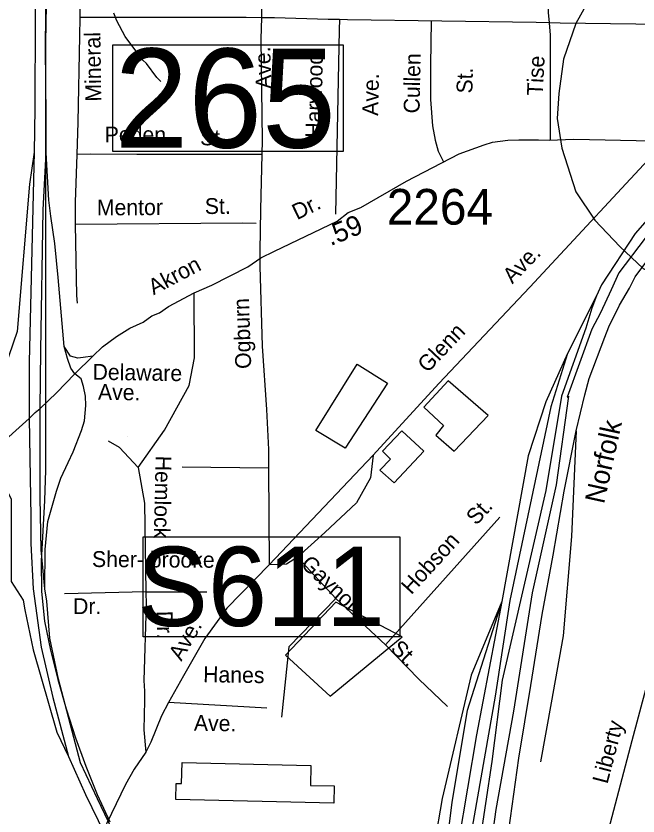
# Model space of a CAD drawing. Extents: x 1551653 to 1702041, y 811336 to 920032.
# Drawn here: x 1633932 to 1636504, y 869766 to 873076 of the extents above; entities that cross this region are included whole.
import ezdxf

# ---------------------------------------------------------------- set-up
doc = ezdxf.new("R2010")
doc.units = 0
for name, color, linetype in [('Old_Level_10', 7, 'Continuous'), ('Old_Level_11', 7, 'Continuous'), ('Old_Level_14', 7, 'Continuous'), ('Old_Level_17', 7, 'Continuous'), ('Old_Level_28', 7, 'Continuous'), ('Old_Level_3', 7, 'Continuous'), ('Old_Level_31', 7, 'Continuous'), ('Old_Level_32', 7, 'Continuous'), ('Old_Level_35', 7, 'Continuous'), ('Old_Level_41', 7, 'Continuous'), ('Old_Level_44', 7, 'Continuous'), ('Old_Level_47', 7, 'Continuous'), ('Old_Level_50', 7, 'Continuous'), ('Old_Level_62', 7, 'Continuous'), ('Old_Level_8', 7, 'Continuous')]:
    doc.layers.add(name, color=color, linetype=linetype)

msp = doc.modelspace()

# ---------------------------------------------------------------- linework, layer by layer
at = {"layer": 'Old_Level_10'}
msp.add_line((1634393.95, 871334.062), (1634393.95, 871334.062), dxfattribs=at)
at = {"layer": 'Old_Level_28'}
for points in [[(1632671.051, 875055.285), (1633050.949, 874807.814), (1633185.377, 874719.464), (1633286.093, 874654.965), (1633366.782, 874590.094), (1633458.052, 874504.039), (1633557.26, 874392.829), (1633635.303, 874285.591), (1633730.542, 874138.636), (1633837.155, 873948.593), (1633896.045, 873817.368), (1633933.654, 873693.533), (1633990.779, 873433.597), (1634009.298, 873260.163), (1634011.925, 873068.1), (1634010.603, 872693.43), (1634007.628, 872512.895)], [(1634056.871, 872509.001), (1634056.9, 872660.332), (1634054.254, 872943.652), (1634055.577, 873083.988), (1634054.272, 873286.642), (1634041.044, 873490.526), (1633992.102, 873715.593), (1633948.546, 873868.138), (1633883.731, 874007.15), (1633835.04, 874104.214), (1633795.106, 874169.993)], [(1634007.628, 872512.895), (1633986.477, 871645.609), (1633986.656, 871410.457)], [(1634032.149, 871452.563), (1634034.817, 871691.799), (1634044.966, 872273.343), (1634056.871, 872509.001)], [(1634051.579, 870705.26), (1634035.722, 870867.364), (1634031.754, 871083.163), (1634032.149, 871452.563)], [(1633986.656, 871410.457), (1633993.393, 871003.728), (1633993.377, 870893.256), (1634002.636, 870706.583), (1634035.706, 870464.305), (1634084.639, 870257.049), (1634149.454, 870012.124)], [(1634330.113, 869710.979), (1634269.718, 869837.632), (1634198.76, 869985.693), (1634108.457, 870331.914), (1634072.743, 870501.375), (1634059.515, 870654.95), (1634051.579, 870705.26)], [(1634149.454, 870012.124), (1634219.231, 869854.695), (1634297.603, 869693.743), (1634452.85, 869390.413), (1634714.326, 868998.507), (1634863.811, 868769.688), (1635266.553, 868194.175), (1635617.916, 867673.53), (1635694.59, 867568.635), (1635789.45, 867421.151)]]:
    msp.add_lwpolyline(points, dxfattribs=at)
at = {"layer": 'Old_Level_3'}
for points in [[(1634061.244, 873193.617), (1634055.181, 873067.11), (1634054.948, 872942.368), (1634054.948, 872817.696), (1634054.948, 872693.025), (1634054.948, 872568.353), (1634054.948, 872443.681), (1634054.948, 872319.01), (1634054.948, 872194.338), (1634054.948, 872069.666), (1634054.948, 871944.995), (1634054.948, 871820.323), (1634054.948, 871695.651), (1634054.948, 871570.98), (1634054.948, 871446.308), (1634054.948, 871321.636), (1634054.888, 871196.955), (1634050.546, 871071.557), (1634042.903, 870945.607), (1634036.975, 870819.944), (1634037.781, 870695.407), (1634050.335, 870572.835), (1634075.143, 870451.898), (1634104.848, 870330.798), (1634139.085, 870210.03), (1634177.774, 870090.174), (1634220.831, 869971.808), (1634268.175, 869855.51), (1634319.725, 869741.859)], [(1636318.6, 873174.311), (1636247.558, 873045.144), (1636195.891, 872896.602), (1636176.517, 872754.519), (1636170.058, 872651.186), (1636189.433, 872528.478), (1636247.558, 872347.644), (1636325.058, 872231.394), (1636428.392, 872121.603), (1636525.267, 872031.185), (1636686.725, 871953.686), (1636764.225, 871927.852), (1636906.308, 871895.561)]]:
    msp.add_lwpolyline(points, dxfattribs=at)
at = {"layer": 'Old_Level_31'}
msp.add_line((1634011.112, 871435.226), (1634011.112, 871435.226), dxfattribs=at)
for points in [[(1634332.734, 872956.502), (1635284.683, 872956.502), (1635284.683, 872514.991), (1634332.734, 872514.991), (1634332.734, 872956.502)], [(1634457.85, 870920.66), (1635518.787, 870920.66), (1635518.787, 870507.046), (1634457.85, 870507.046), (1634457.85, 870920.66)]]:
    msp.add_lwpolyline(points, dxfattribs=at)
at = {"layer": 'Old_Level_32'}
msp.add_line((1634175.858, 871594.965), (1634249.48, 871668.038), dxfattribs=at)
for points in [[(1634249.48, 871668.038), (1634290.393, 871707.548), (1634348.48, 871749.592), (1634402.631, 871783.706), (1634458.445, 871809.719), (1634494.39, 871835.605), (1634525.439, 871847.828), (1634562.816, 871874.545), (1634669.605, 871930.652), (1634741.689, 871962.713), (1634891.195, 872037.522), (1634944.094, 872075.683), (1635000.462, 872102.149), (1635259.62, 872227.216), (1635305.45, 872262.436), (1635358.317, 872283.974), (1635546.421, 872392.406), (1635764.452, 872506.041), (1635867.88, 872543.024), (1635902.561, 872553.231), (1635965.804, 872561.396), (1636010.687, 872563.437), (1636092.291, 872563.437), (1636137.173, 872561.396), (1636239.178, 872565.479), (1636561.514, 872559.354)], [(1637163.344, 872551.189), (1637151.104, 872502.197), (1637118.463, 872385.841), (1637045.666, 872146.492), (1637032.477, 872098.333), (1637025.613, 872058.442), (1636967.436, 871827.954), (1636880.244, 871496.535), (1636797.828, 871198.115), (1636689.088, 870812.219), (1636680.945, 870785.772), (1636621.143, 870607.734), (1636478.483, 870077.329), (1636375.238, 869684.403), (1636263.332, 869239.62), (1636238.372, 869143.876), (1636229.996, 869096.018), (1636215.531, 869044.083), (1636095.79, 868607.466), (1635990.802, 868160.32), (1635924.699, 867911.121), (1635898.24, 867816.041)], [(1634032.149, 871452.563), (1634099.729, 871516.355), (1634175.858, 871594.965)], [(1633986.656, 871410.457), (1634011.112, 871435.226), (1634032.149, 871452.563)], [(1633812.283, 871252.219), (1633917.757, 871347.934), (1633986.656, 871410.457)]]:
    msp.add_lwpolyline(points, dxfattribs=at)
at = {"layer": 'Old_Level_35'}
for p, q in [((1634950.657, 873442.358), (1634946.854, 873068.622)), ((1634949.496, 872560.24), (1634942.695, 872275.014)), ((1634942.695, 872275.014), (1634940.185, 872102.367)), ((1635408.988, 871259.112), (1634979.158, 870804.915)), ((1634976.888, 871205.33), (1634619.189, 871208.785)), ((1634976.888, 871205.33), (1634979.158, 870804.915)), ((1635459.713, 870473.619), (1635932.259, 871002.624)), ((1635096.627, 870836.976), (1635254.142, 870665.985)), ((1634469.683, 870693.139), (1634133.294, 870685.123)), ((1634469.683, 870693.139), (1634720.639, 870693.139)), ((1635254.142, 870665.985), (1635459.713, 870473.619)), ((1634968.926, 870212.224), (1634563.123, 870236.27))]:
    msp.add_line(p, q, dxfattribs=at)
for points in [[(1634202.999, 873441.931), (1634197.247, 873188.494), (1634194.875, 873160.528), (1634195.622, 873069.417)], [(1636145.858, 873439.057), (1636144.336, 873393.661), (1636132.557, 873090.128), (1636136.68, 873046.94)], [(1634195.622, 873069.417), (1634194.465, 872992.638), (1634187.424, 872636.776), (1634183.304, 872502.983)], [(1634946.854, 873068.622), (1634884.443, 873069.691), (1634195.622, 873069.417)], [(1634946.854, 873068.622), (1634944.956, 872980.919), (1634949.496, 872560.24)], [(1635269.877, 873060.772), (1635223.256, 873061.119), (1635001.482, 873068.432), (1634946.854, 873068.622)], [(1635269.877, 873060.772), (1635268.617, 873018.574), (1635253.507, 872255.533)], [(1636136.68, 873046.94), (1636083.097, 873049.23), (1635303.279, 873060.092), (1635269.877, 873060.772)], [(1635648.954, 873055.277), (1635646.1, 872872.546), (1635646.1, 872729.95), (1635654.651, 872621.578), (1635666.052, 872561.688), (1635677.453, 872516.057), (1635699.401, 872472.137)], [(1636136.68, 873046.94), (1636140.256, 872996.438), (1636140.978, 872628.614), (1636140.354, 872561.523)], [(1636954.715, 873037.243), (1636912.305, 873036.566), (1636182.884, 873045.801), (1636136.68, 873046.94)], [(1636617.553, 872557.803), (1636056.905, 871953.988), (1635680.47, 871555.898), (1635408.988, 871259.112)], [(1634183.304, 872502.983), (1634176.476, 872305.008), (1634177.201, 872213.486)], [(1634948.515, 872502.225), (1634893.092, 872502.55), (1634431.249, 872503.341), (1634239.157, 872504.046), (1634183.304, 872502.983)], [(1634925.005, 872216.607), (1634870.208, 872218.323), (1634177.201, 872213.486)], [(1634177.201, 872213.486), (1634183.035, 871919.054), (1634184.586, 871887.204)], [(1634940.185, 872102.367), (1634940.336, 872040.927), (1634950.195, 871709.136), (1634967.698, 871448.031), (1634976.722, 871282.171), (1634976.888, 871205.33)], [(1634437.432, 871207.67), (1634546.892, 871362.631), (1634648.343, 871546.982), (1634669.7, 871661.867), (1634669.605, 871930.652)], [(1634437.432, 871207.67), (1634360.009, 871290.494), (1634314.624, 871317.211)], [(1635408.988, 871259.112), (1635398.309, 871165.601), (1635339.574, 871061.403), (1635208.757, 870938.502), (1635096.627, 870836.976)], [(1634437.432, 871207.67), (1634464.263, 871060.863), (1634469.683, 870693.139)], [(1635096.627, 870836.976), (1635051.241, 870807.587), (1634979.158, 870804.915)], [(1634979.158, 870804.915), (1634803.402, 870626.345), (1634712.63, 870500.773), (1634624.528, 870345.811), (1634563.123, 870236.27)], [(1634469.683, 870693.139), (1634470.737, 870640.477), (1634461.407, 870326.081), (1634463.313, 870282.016)], [(1635254.142, 870665.985), (1635059.697, 870466.04), (1635030.33, 870174.82)], [(1635459.713, 870473.619), (1635598.54, 870332.016), (1635716.009, 870219.803)], [(1634463.313, 870282.016), (1634463.339, 870243.995), (1634461.262, 870122.164), (1634469.195, 870030.15)], [(1634563.123, 870236.27), (1634533.757, 870180.163), (1634489.464, 870071.852), (1634469.195, 870030.15)], [(1634469.195, 870030.15), (1634421.144, 869960.088), (1634385.026, 869896.187), (1634307.209, 869736.338), (1634293.328, 869705.506), (1634279.688, 869678.96)]]:
    msp.add_lwpolyline(points, dxfattribs=at)
at = {"layer": 'Old_Level_41'}
for points in [[(1635172.54, 871361.311), (1635342.658, 871635.178), (1635467.647, 871556.456), (1635293.744, 871287.473), (1635172.54, 871361.311)], [(1635719.178, 871566.821), (1635617.92, 871457.441), (1635699.601, 871380.966), (1635667.982, 871341.409), (1635744.168, 871275.053), (1635884.043, 871423.159), (1635719.178, 871566.821)], [(1635618.642, 871275.482), (1635495.931, 871145.008), (1635436.835, 871196.368), (1635480.937, 871241.708), (1635447.617, 871275.053), (1635527.586, 871360.083), (1635618.642, 871275.482)], [(1635254.364, 870650.367), (1635046.13, 870431.667), (1635231.226, 870261.852), (1635529.599, 870507.046), (1635254.364, 870650.367)], [(1634619.355, 869987.59), (1635151.508, 869974.725), (1635149.525, 869892.723), (1635247.771, 869890.347), (1635246.04, 869818.759), (1634592.491, 869834.558), (1634594.089, 869900.638), (1634617.24, 869900.079), (1634619.355, 869987.59)]]:
    msp.add_lwpolyline(points, dxfattribs=at)
at = {"layer": 'Old_Level_44'}
for points in [[(1637087.973, 872918.169), (1636834.172, 872617.289), (1636759.028, 872517.816), (1636715.395, 872459.587), (1636601.466, 872299.459), (1636492.386, 872175.723), (1636353.5, 871962.832), (1636332.634, 871917.905), (1636313.243, 871866.955), (1636289.002, 871784.464)], [(1637087.973, 872918.169), (1636848.716, 872605.158), (1636783.335, 872505.459), (1636737.212, 872435.325), (1636674.187, 872330.999), (1636641.884, 872287.552), (1636606.779, 872234.235), (1636533.594, 872156.314), (1636424.514, 872013.17), (1636393.235, 871942.167), (1636349.603, 871847.546), (1636313.243, 871779.612)], [(1635955.114, 869614.141), (1635963.002, 869657.606), (1636010.854, 870005.797), (1636061.253, 870306.362), (1636107.143, 870599.271), (1636153.342, 870845.187), (1636199.102, 871109.591), (1636247.752, 871359.067), (1636284.595, 871507.975), (1636302.784, 871575.842), (1636367.582, 871746.527), (1636383.885, 871790.418), (1636426.938, 871879.729), (1636468.549, 871950.118), (1636492.696, 871996.053), (1636544.209, 872067.142), (1636604.504, 872158.769), (1636698.427, 872311.59), (1636771.148, 872437.751), (1636848.716, 872568.766)], [(1636332.634, 871917.905), (1636211.989, 871679.461), (1636144.117, 871458.678), (1635974.562, 870657.738), (1635913.962, 870262.269), (1635754.144, 869350.286), (1635708.087, 868976.654), (1635688.882, 868542.028), (1635703.426, 868173.249), (1635712.723, 867923.661)], [(1636289.002, 871784.464), (1636187.747, 871503.365), (1636122.298, 871112.749), (1635942.984, 870328.467), (1635899.352, 869991.228), (1635768.579, 869122.477), (1635746.763, 868913.825), (1635720.15, 868573.087), (1635712.878, 868337.747), (1635712.723, 867923.661)], [(1636313.243, 871779.612), (1636211.764, 871498.26), (1636216.612, 871503.112), (1636165.708, 871136.759), (1636066.323, 870689.402), (1635988.754, 870199.312), (1635916.127, 869793.095), (1635850.861, 869324.371), (1635792.684, 868960.443), (1635770.869, 868756.643), (1635749.084, 868360.374), (1635712.723, 867923.661)], [(1636211.989, 871679.461), (1636122.411, 871478.859), (1636049.691, 871255.65), (1635940.782, 870653.189), (1635836.549, 870102.445), (1635725.066, 869439.348), (1635671.81, 868906.565), (1635662.113, 868739.158), (1635671.892, 868330.505), (1635712.723, 867923.661)], [(1636247.752, 871359.067), (1636228.666, 870922.043), (1636195.082, 870511.41), (1636144.683, 870233.966), (1636100.583, 869990.151)], [(1635940.782, 870653.189), (1635814.9, 870349.406), (1635693.771, 869838.446), (1635662.271, 869653.483), (1635628.344, 869127.581), (1635671.81, 868906.565)], [(1635940.782, 870653.189), (1635798.087, 870202.705), (1635733.67, 869823.733), (1635689.084, 869456.642), (1635674.54, 869264.973), (1635671.81, 868906.565)]]:
    msp.add_lwpolyline(points, dxfattribs=at)
at = {"layer": 'Old_Level_47'}
for points in [[(1634007.628, 872512.895), (1633988.087, 872380.58), (1633936.816, 871770.423), (1633884.118, 871617.762), (1633872.225, 871586.389), (1633828.978, 871501.779)], [(1634131.221, 871707.728), (1634107.136, 871993.995), (1634092.585, 872134.331), (1634076.712, 872248.188), (1634067.453, 872314.384), (1634056.871, 872509.001)], [(1634175.858, 871594.965), (1634158.754, 871618.616), (1634145.526, 871658.333), (1634131.221, 871707.728)], [(1634249.48, 871668.038), (1634209.33, 871662.258), (1634188.415, 871660.413), (1634158.067, 871668), (1634131.221, 871707.728)], [(1634051.579, 870705.26), (1634052.918, 870868.688), (1634063.5, 870983.869), (1634099.214, 871109.641), (1634118.082, 871164.392), (1634147.815, 871228.368), (1634168.163, 871272.963), (1634202.612, 871360.931), (1634215.303, 871401.271), (1634221.352, 871464.94), (1634219.6, 871503.435), (1634211.664, 871543.152), (1634201.082, 871574.926), (1634175.858, 871594.965)], [(1633812.283, 871252.219), (1633852.642, 871188.178), (1633912.518, 871078.167), (1633912.689, 870735.71), (1633961.631, 870658.922), (1633968.236, 870618.48), (1634002.628, 870452.99), (1634100.513, 870112.742), (1634149.454, 870012.124)]]:
    msp.add_lwpolyline(points, dxfattribs=at)
at = {"layer": 'Old_Level_50'}
msp.add_line((1634012.147, 871444.197), (1634012.147, 871444.197), dxfattribs=at)
at = {"layer": 'Old_Level_62'}
msp.add_lwpolyline([(1634530.647, 872804.398), (1634514.961, 872820.7), (1634471.9, 872879.345), (1634456.111, 872893.596), (1634383.727, 872990.893), (1634348.766, 873055.485), (1634337.283, 873087.678)], dxfattribs=at)

# ---------------------------------------------------------------- texts
at = {"layer": 'Old_Level_10'}
for s, height, rotation, p in [('Mineral', 65.6167, 90.831928, (1634285.155, 872721.878)), ('Ave.', 65.6167, 91.990036, (1634989.372, 872774.901)), ('Harwood', 65.6167, 88.865519, (1635194.327, 872571.415)), ('Cullen', 65.6167, 88.865519, (1635600.626, 872672.164)), ('Tise', 65.6167, 87.213839, (1636110.121, 872744.531)), ('St.', 65.6167, 88.865519, (1635819.257, 872754.675)), ('Ave.', 65.6167, 88.865519, (1635429.609, 872662.136)), ('Peden', 65.6167, 359.901908, (1634299.128, 872552.715)), ('St.', 65.6167, 359.901908, (1634693.46, 872540.632)), ('Mentor', 65.6167, 0.399967, (1634266.788, 872250.504)), ('St.', 65.6167, 0.399967, (1634713.134, 872256.428)), ('Ave.', 65.6167, 45.829008, (1635984.68, 871964.597)), ('Ogburn', 65.6167, 91.951333, (1634905.117, 871616.841)), ('Glenn', 65.6167, 46.597436, (1635633.763, 871596.123)), ('Delaware', 65.6167, 359.048467, (1634248.311, 871571.085)), ('Ave.', 65.6167, 359.048467, (1634270.808, 871488.185)), ('Hemlock', 65.6167, 268.740361, (1634509.656, 871257.142)), ('St.', 65.6167, 47.578922, (1635835.454, 870965.593)), ('Hobson', 65.6167, 47.578922, (1635566.749, 870678.746)), ('Sher- brooke', 65.61666, 359.619508, (1634246.429, 870796.376)), ('Gaynor', 65.6167, 316.343325, (1635105.818, 870803.521)), ('Dr.', 65.6167, 359.919906, (1634168.256, 870601.526)), ('Dr.', 65.6167, 270.879239, (1634513.711, 870614.493)), ('Ave.', 65.6167, 59.730892, (1634615.927, 870403.826)), ('St.', 65.6167, 315.966058, (1635476.864, 870453.343)), ('Hanes', 65.6167, 359.048467, (1634705.64, 870319.943)), ('Ave.', 65.6167, 359.048467, (1634667.462, 870119.078))]:
    msp.add_text(s, height=height, rotation=rotation, dxfattribs=at).set_placement(p)
at = {"layer": 'Old_Level_11'}
for s, rotation, p in [('Dr.', 25.962325, (1635093.954, 872230.664)), ('Akron', 28.015722, (1634501.223, 871919.593)), ('Liberty', 75.277844, (1636377.495, 869895.985))]:
    msp.add_text(s, height=65.6167, rotation=rotation, dxfattribs=at).set_placement(p)
at = {"layer": 'Old_Level_14'}
msp.add_text('Norfolk', height=82.0208, rotation=77.593081, dxfattribs=at).set_placement((1636363.566, 871054.308))
at = {"layer": 'Old_Level_17'}
msp.add_text('.59', height=82.0208, rotation=22.166458, dxfattribs=at).set_placement((1635232.48, 872123.268))
at = {"layer": 'Old_Level_31'}
for s, height, p in [('265', 410.1042, (1634339.757, 872530.739)), ('S611', 328.0833, (1634433.373, 870552.046))]:
    msp.add_text(s, height=height, dxfattribs=at).set_placement(p)
at = {"layer": 'Old_Level_8'}
msp.add_text('2264', height=147.6375, dxfattribs=at).set_placement((1635465.314, 872212.483))

doc.saveas('drawing.dxf')
